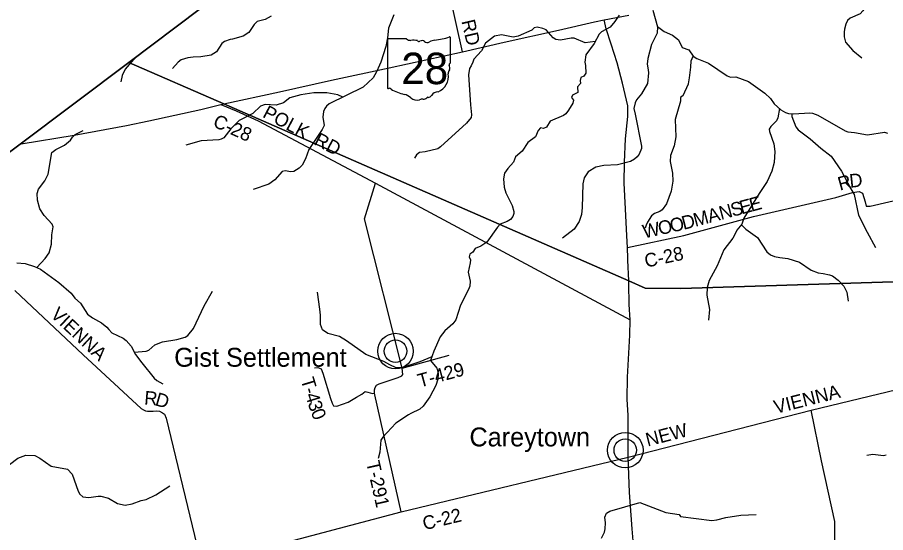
# Model space of a CAD drawing. Extents: x 1525783 to 1900577, y 218250 to 627376.
# Drawn here: x 1635582 to 1654768, y 477299 to 488683 of the extents above; entities that cross this region are included whole.
import ezdxf

# ---------------------------------------------------------------- set-up
doc = ezdxf.new("R2010")
doc.units = 0
for name, color, linetype in [('GM_X_Adjacent_County', 7, 'Continuous'), ('GM_X_County', 7, 'Continuous'), ('GM_X_County_Road', 7, 'Continuous'), ('GM_X_County_Road_Text', 7, 'Continuous'), ('GM_X_Minor_River', 7, 'Continuous'), ('GM_X_State_Location', 7, 'Continuous'), ('GM_X_State_Route', 7, 'Continuous'), ('GM_X_State_Shield', 7, 'Continuous'), ('GM_X_Township', 7, 'Continuous'), ('GM_X_Township_Road', 7, 'Continuous'), ('GM_X_Township_Road_Text', 7, 'Continuous'), ('GM_X_Unincorporated', 7, 'Continuous'), ('GM_X_Unincorporated_Location', 7, 'Continuous'), ('GM_X_Unincorporated_Text', 7, 'Continuous')]:
    doc.layers.add(name, color=color, linetype=linetype)

msp = doc.modelspace()

# ---------------------------------------------------------------- linework, layer by layer
at = {"layer": 'GM_X_Adjacent_County'}
msp.add_lwpolyline([(1655741, 500852), (1648788, 495779), (1648023, 495203), (1647133, 494533), (1640676, 489672), (1638042, 487688), (1635644, 485883), (1633819, 484508), (1633505, 484272), (1633248, 484078), (1631413, 482696), (1628958, 480847), (1628919, 480818), (1621997, 475474), (1621966, 475451), (1620523, 474378), (1618604, 472952), (1614700, 470050), (1612987, 468763), (1608261, 465210)], dxfattribs=at)
at = {"layer": 'GM_X_County'}
msp.add_lwpolyline([(1608261, 465210), (1612987, 468763), (1614700, 470050), (1618604, 472952), (1620523, 474378), (1621966, 475451), (1621997, 475474), (1628919, 480818), (1628958, 480847), (1631413, 482696), (1633248, 484078), (1633505, 484272), (1633819, 484508), (1635644, 485883), (1638042, 487688), (1640676, 489672), (1647133, 494533), (1648023, 495203), (1648788, 495779), (1655741, 500852)], dxfattribs=at)
at = {"layer": 'GM_X_County_Road'}
for points in [[(1645416, 487921), (1645125, 489246), (1645108, 489276), (1645061, 489300), (1644438, 489367), (1642740, 489501), (1640756, 489709)], [(1649075, 483320), (1649075, 483320), (1649074, 483353), (1649064, 483596), (1649053, 483859), (1649019, 484449), (1648988, 485019), (1648996, 485480), (1649018, 485996), (1649071, 486496), (1649073, 486730), (1648954, 487232), (1648836, 487680), (1648706, 488088), (1648596, 488427), (1648547, 488628)], [(1640078, 486757), (1640418, 486618), (1640901, 486396), (1643497, 485018), (1649122, 481998)], [(1649064, 483596), (1650312, 483864), (1651846, 484283), (1653671, 484705), (1654039, 484811), (1654180, 484838), (1654254, 484801), (1654315, 484608), (1654337, 484512), (1654425, 484509), (1655854, 484845)], [(1649250, 476046), (1649263, 476086), (1649261, 476233), (1649169, 477383), (1649106, 478183), (1649079, 478965), (1649077, 479889), (1649058, 480250), (1649065, 480735), (1649113, 481661), (1649122, 481998), (1649103, 482341), (1649097, 482796), (1649095, 482859), (1649075, 483320)], [(1635526, 482645), (1637038, 481230), (1638317, 480040), (1638368, 480010), (1638414, 479989), (1638454, 479980), (1638502, 479983), (1638584, 479985), (1638658, 479993), (1638720, 479981), (1638789, 479947), (1638833, 479918), (1638869, 479831), (1639649, 476593), (1640973, 476943), (1644065, 477759), (1649079, 478965)], [(1649079, 478965), (1653126, 480001), (1656087, 480722), (1656458, 480809), (1656836, 480896), (1658898, 481368), (1660429, 481681), (1660912, 481788)], [(1654831, 475429), (1654764, 476049), (1654740, 476272), (1654724, 476403), (1654707, 476523), (1654655, 476560), (1654036, 476485), (1653823, 476467), (1653718, 476463), (1653666, 476474), (1653650, 476552), (1653644, 477545), (1653349, 478886), (1653126, 480001)]]:
    msp.add_lwpolyline(points, dxfattribs=at)
at = {"layer": 'GM_X_Minor_River'}
for points in [[(1656199, 490672), (1656161, 490576), (1656099, 490515), (1656029, 490488), (1655834, 490491), (1655690, 490439), (1655264, 490140), (1655019, 489893), (1654863, 489689), (1654682, 489405), (1654551, 489247), (1654432, 489104), (1654267, 488824), (1654206, 488758), (1653981, 488668), (1653928, 488614), (1653889, 488535), (1653863, 488425), (1653850, 488355), (1653850, 488252), (1653885, 488135), (1654041, 487952), (1654241, 487785)], [(1641190, 488708), (1641059, 488632), (1640880, 488588), (1640815, 488525), (1640696, 488351), (1640570, 488265), (1640337, 488202), (1640281, 488191), (1640162, 488151), (1640101, 488108), (1639982, 487920), (1639861, 487851), (1639634, 487811), (1639464, 487806), (1639348, 487789), (1639205, 487745), (1639132, 487695), (1639012, 487556)], [(1643901, 488739), (1643780, 488445), (1643763, 488231), (1643726, 488039), (1643610, 487691), (1643583, 487625), (1643521, 487480), (1643441, 487347), (1643221, 487140), (1642846, 486958), (1642469, 486769), (1642410, 486724), (1642373, 486671), (1642346, 486605), (1642330, 486481), (1642363, 486292), (1642320, 486207), (1642020, 485761), (1641951, 485560), (1641873, 485419), (1641810, 485350), (1641692, 485276), (1641624, 485269), (1641501, 485293), (1641430, 485276), (1641271, 485096), (1641138, 484996), (1640793, 484877)], [(1648878, 488730), (1648784, 488589), (1648678, 488463), (1648492, 488363), (1648435, 488314), (1648330, 488106), (1648146, 487856), (1648121, 487692), (1648134, 487622), (1648147, 487448), (1648102, 487386), (1648034, 487353), (1648015, 487287), (1648025, 487219), (1647962, 487150), (1647966, 487024), (1647847, 486962), (1647828, 486910), (1647872, 486851), (1647853, 486789), (1647758, 486631), (1647701, 486553), (1647648, 486512), (1647354, 486389), (1647278, 486260), (1647207, 486225), (1647141, 486242), (1647088, 486183), (1647032, 486041), (1646860, 485916), (1646739, 485727), (1646593, 485604), (1646543, 485482), (1646422, 485346), (1646349, 485239), (1646321, 485113), (1646340, 484929), (1646378, 484804), (1646518, 484523), (1646550, 484397), (1646549, 484347), (1646532, 484281), (1646481, 484218), (1646408, 484173), (1646253, 484117), (1646188, 484046), (1645958, 483719), (1645825, 483629), (1645696, 483577), (1645650, 483494), (1645582, 483453), (1645563, 483389), (1645594, 483324), (1645591, 483258), (1645540, 483057), (1645590, 482858), (1645577, 482746), (1645550, 482672), (1645374, 482321), (1645269, 482000), (1645207, 481913), (1645029, 481755), (1644923, 481625), (1644785, 481311), (1644712, 481099), (1644850, 480931), (1644884, 480812), (1644876, 480690), (1644830, 480551), (1644700, 480297), (1644548, 480093), (1644473, 480028), (1644279, 479931), (1644227, 479904), (1643946, 479720), (1643655, 479410), (1643616, 479342), (1643595, 479078), (1643551, 478935)], [(1649627, 488844), (1649729, 488476), (1649717, 488336), (1649591, 488080), (1649510, 487777), (1649502, 487647), (1649520, 487522), (1649531, 487454), (1649503, 487224), (1649373, 486990), (1649263, 486861), (1649232, 486792), (1649206, 486668), (1649230, 486544), (1649371, 485837), (1649370, 485786), (1649324, 485657), (1649279, 485604), (1649216, 485553), (1649132, 485500), (1648840, 485422), (1648538, 485413), (1648365, 485372), (1648197, 485268), (1648107, 485135), (1648077, 485002), (1648062, 484479), (1648050, 484327), (1647996, 484174), (1647887, 484005), (1647631, 483805)], [(1648353, 488152), (1648132, 488121), (1647883, 488223), (1647817, 488224), (1647586, 488177), (1647480, 488193), (1647425, 488228), (1647267, 488404), (1647196, 488438), (1647068, 488464), (1647004, 488449), (1646949, 488403), (1646649, 488264), (1646540, 488244), (1646279, 488298), (1646126, 488264), (1645925, 488113), (1645837, 487946), (1645670, 487761), (1645649, 487695), (1645607, 487613), (1645574, 487550), (1645550, 487412), (1645596, 486749), (1645616, 486532), (1645609, 486470), (1645505, 486343), (1644934, 485822), (1644870, 485781), (1644594, 485709), (1644466, 485699), (1644401, 485646), (1644358, 485572)], [(1649727, 488484), (1649872, 488370), (1650056, 488289), (1650193, 488185), (1650274, 488017)], [(1650274, 488017), (1650421, 487962), (1650515, 487828), (1650593, 487771), (1650855, 487671), (1651270, 487389), (1651338, 487364), (1651457, 487368), (1651738, 487264), (1652100, 487009), (1652223, 486887), (1652302, 486770), (1652451, 486643), (1652558, 486582), (1652624, 486561), (1652733, 486553), (1653092, 486576), (1653152, 486568), (1653270, 486520), (1653872, 486179), (1653930, 486154), (1654084, 486138), (1654371, 486088), (1654741, 486147), (1654809, 486122)], [(1638192, 487800), (1637964, 487535), (1637900, 487399), (1637866, 487258)], [(1650296, 486959), (1650412, 487214), (1650432, 487350), (1650464, 487580), (1650470, 487724), (1650516, 487827)], [(1642772, 486921), (1642664, 486969), (1642419, 487014), (1642130, 487015), (1641847, 486971), (1641600, 486907), (1641466, 486797), (1641297, 486742), (1641061, 486759), (1640952, 486721), (1640782, 486559), (1640485, 486404), (1640296, 486221), (1640141, 486021), (1640084, 485994), (1640034, 485978), (1639645, 485958), (1639307, 485858)], [(1650296, 486959), (1650235, 486910), (1650234, 486832), (1650117, 486428), (1650131, 486045), (1650098, 485845), (1650017, 485632), (1650010, 485498), (1650058, 485239), (1650068, 485067), (1650032, 484841), (1649928, 484560), (1649831, 484428), (1649781, 484392), (1649664, 484352), (1649591, 484295), (1649503, 484158), (1649478, 484093), (1649457, 484027)], [(1652423, 486667), (1652388, 486464), (1652357, 486396), (1652231, 486275), (1652198, 486214), (1652201, 486163), (1652298, 485888), (1652321, 485717), (1652308, 485474), (1652253, 485283), (1652152, 485060), (1651975, 484793), (1651632, 484243), (1651592, 484111), (1651482, 483978), (1651424, 483855), (1651393, 483801), (1651195, 483545), (1651046, 483192), (1650872, 482868), (1650826, 482712), (1650820, 482548), (1650874, 482232), (1650854, 481992)], [(1652692, 486556), (1652694, 486494), (1652785, 486262), (1652834, 486195), (1653102, 485999), (1653339, 485795), (1653565, 485614), (1653793, 485284), (1653997, 484896), (1654071, 484771), (1654171, 484315), (1654357, 483939), (1654545, 483600)], [(1636014, 483157), (1636199, 483357), (1636281, 483480), (1636336, 483675), (1636341, 483879), (1636376, 484055), (1636349, 484111), (1636174, 484302), (1636078, 484450), (1636027, 484645), (1636021, 484795), (1636051, 484885), (1636190, 485073), (1636260, 485222), (1636344, 485698), (1636429, 485764), (1636623, 485861), (1636756, 485973), (1636799, 486039), (1636858, 486096), (1637036, 486185)], [(1651584, 484101), (1651679, 484005), (1651936, 483816), (1652140, 483500), (1652226, 483437), (1652309, 483400), (1652434, 483374), (1652606, 483355), (1652866, 483276), (1653125, 483096), (1653274, 483040), (1653391, 483022), (1653529, 482996), (1653591, 482969), (1653720, 482875), (1653847, 482745), (1653911, 482608), (1653938, 482411)], [(1635567, 483257), (1635751, 483242), (1635964, 483182), (1636093, 483116), (1636501, 482824), (1636769, 482587), (1636854, 482482), (1636980, 482372), (1637130, 482129), (1637241, 482041), (1637444, 481932), (1637558, 481840), (1637606, 481783), (1637671, 481714), (1637917, 481596), (1637986, 481545), (1638094, 481419), (1638190, 481231), (1638333, 481049), (1638608, 480708), (1638661, 480659), (1638798, 480585)], [(1638160, 481289), (1638431, 481306), (1638487, 481331), (1638623, 481447), (1638789, 481516), (1639108, 481567), (1639287, 481617), (1639349, 481652), (1639474, 481812), (1639708, 482309), (1639891, 482632)], [(1644742, 481186), (1644477, 481069), (1644075, 480939), (1643951, 480939), (1643816, 481009), (1643679, 481082), (1643279, 481234), (1642857, 481537), (1642702, 481631), (1642441, 481698), (1642322, 481776), (1642282, 481900), (1642281, 482105), (1642263, 482233), (1642211, 482612)], [(1635411, 478804), (1635593, 478941), (1635772, 479008), (1635966, 479001), (1636078, 478947), (1636329, 478767), (1636686, 478700), (1636793, 478588), (1636925, 478217), (1636964, 478147), (1637027, 478086), (1637161, 478073), (1637366, 478106), (1637426, 478105), (1637597, 478057), (1637798, 477945), (1637963, 477907), (1638122, 477938), (1638315, 478007), (1638426, 478034), (1638640, 478136), (1638951, 478334)], [(1654780, 479010), (1654719, 478999), (1654482, 479022), (1654356, 479002)], [(1648487, 477178), (1648555, 477309), (1648574, 477381), (1648578, 477517), (1648564, 477641), (1648599, 477729), (1648672, 477770), (1649340, 477961), (1649913, 477744), (1650207, 477700)], [(1650207, 477700), (1650239, 477654), (1650928, 477568), (1651041, 477579), (1651238, 477632), (1651570, 477688), (1651906, 477702)]]:
    msp.add_lwpolyline(points, dxfattribs=at)
at = {"layer": 'GM_X_State_Route'}
msp.add_lwpolyline([(1635667, 485887), (1636840, 486079), (1637997, 486297), (1638489, 486400), (1639633, 486647), (1640078, 486757), (1640142, 486770), (1641377, 487038), (1642526, 487298), (1643796, 487568), (1645416, 487921), (1646342, 488134), (1647536, 488397), (1648332, 488581), (1648547, 488628), (1649094, 488732)], dxfattribs=at)
at = {"layer": 'GM_X_State_Shield'}
for p, q in [((1643758, 488189), (1643758, 487132)), ((1644179, 488207), (1643771, 488207)), ((1645150, 487681), (1645150, 488233)), ((1645150, 487681), (1645150, 487681))]:
    msp.add_line(p, q, dxfattribs=at)
for centre, radius, start, end in [((1643774, 488191), 16.1, 98.1301, 188.1301), ((1644276, 488330), 156, 231.6195, 271.1119), ((1644328, 487614), 562, 80.4867, 94.9883), ((1644456, 488197), 45.1, 219.7921, 297.1024), ((1644522, 488075), 93.8, 54.4667, 119.1411), ((1644643, 488242), 113, 233.8562, 294.8282), ((1644842, 487884), 297, 97.3462, 120.7689), ((1644654, 489648), 1476, 275.8445, 288.9065), ((1645135, 488236), 15.5, 351.8621, 97.738), ((1645146, 487640), 24, 107.944, 210.337), ((1644994, 487570), 144, 340.033, 23.6496), ((1645133, 487679), 16.6, 289.6038, 7.7341), ((1644737, 487379), 369, 292.3089, 8.9858), ((1645205, 487449), 105, 136.8065, 186.9296), ((1643774, 487130), 16.3, 171.9584, 258.3066), ((1643776, 487238), 124, 267.339, 280.6039), ((1643802, 487071), 44.8, 29.7484, 93.2717), ((1644367, 488021), 1066, 240.4129, 257.1985), ((1644049, 486658), 334, 47.1842, 75.836), ((1644636, 487030), 119, 282.8732, 323.2771), ((1644892, 486836), 202, 94.4031, 142.5768), ((1644410, 487066), 212, 230.7004, 286.2918), ((1644532, 486701), 174, 85.6951, 111.2099), ((1644548, 486987), 113, 268.777, 315.5493), ((1644650, 486885), 31.8, 65.7517, 132.6484)]:
    msp.add_arc(centre, radius, start, end, dxfattribs=at)
at = {"layer": 'GM_X_Township'}
for points in [[(1656342, 482882), (1650243, 482694), (1649454, 482702), (1649095, 482859), (1640142, 486770), (1638042, 487688), (1640676, 489672), (1647133, 494533), (1648023, 495203), (1648788, 495779), (1655741, 500852)], [(1633819, 484508), (1635644, 485883), (1638042, 487688), (1640142, 486770), (1649095, 482859), (1649454, 482702), (1650243, 482694), (1656342, 482882)]]:
    msp.add_lwpolyline(points, dxfattribs=at)
at = {"layer": 'GM_X_Township_Road'}
for points in [[(1644065, 477759), (1643480, 480342), (1643473, 480383), (1643476, 480452), (1643490, 480504), (1643521, 480555), (1643574, 480588), (1643999, 480727), (1644076, 480763), (1644100, 480794), (1644088, 480936), (1643250, 484235), (1643497, 485018)], [(1644088, 480936), (1645125, 481220)], [(1642151, 480940), (1642225, 480944), (1642293, 480920), (1642334, 480825), (1642504, 480263), (1642535, 480162), (1642564, 480103), (1642642, 480093), (1642894, 480183), (1643077, 480288), (1643192, 480359), (1643271, 480415), (1643329, 480404), (1643430, 480375), (1643473, 480383)]]:
    msp.add_lwpolyline(points, dxfattribs=at)
at = {"layer": 'GM_X_Unincorporated'}
for centre, radius in [((1643937, 481309), 393), ((1643937, 481309), 249), ((1649015, 479120), 393), ((1649015, 479120), 249)]:
    msp.add_circle(centre, radius, dxfattribs=at)
at = {"layer": 'GM_X_Unincorporated_Location'}
for p, q in [((1643937, 481309), (1643937, 481309)), ((1649015, 479120), (1649015, 479120))]:
    msp.add_line(p, q, dxfattribs=at)

# ---------------------------------------------------------------- texts
at = {"layer": 'GM_X_County_Road_Text'}
for s, rotation, p in [('RD', 282.9573, (1645393, 488599)), ('POLK', 332.0211, (1640981, 486490)), ('C-28', 336.1396, (1639882, 486280)), ('RD', 332.1022, (1642116, 485887)), ('D', 6.1865, (1653983, 484917)), ('R', 15.5079, (1653759, 484853)), ('E', 15.0454, (1651582, 484328)), ('E', 15.0454, (1651799, 484386)), ('A', 15.0438, (1650876, 484138)), ('N', 15.0457, (1651131, 484207)), ('S', 15.044, (1651386, 484275)), ('D', 14.3884, (1650303, 483987)), ('M', 15.0424, (1650562, 484054)), ('W', 11.9328, (1649433, 483799)), ('O', 11.9445, (1649773, 483871)), ('O', 12.7675, (1650036, 483927)), ('C-28', 12.047, (1649474, 483152)), ('VIENNA', 316.9665, (1636295, 482089)), ('VIENNA', 14.0368, (1652341, 479922)), ('R', 355.4678, (1638378, 480132)), ('D', 344.0926, (1638608, 480115)), ('NEW', 14.3292, (1649508, 479200)), ('C-22', 13.4563, (1644576, 477351))]:
    msp.add_text(s, height=300, rotation=rotation, dxfattribs=at).set_placement(p)
at = {"layer": 'GM_X_State_Location'}
for s in ['s', 'r']:
    msp.add_text(s, height=1, dxfattribs=at).set_placement((1644438, 487590))
msp.add_text('28', height=1, rotation=0, dxfattribs=at).set_placement((1644186, 487518))
at = {"layer": 'GM_X_State_Shield'}
msp.add_text('28', height=696.1, dxfattribs=at).set_placement((1644065, 487207))
at = {"layer": 'GM_X_Township_Road_Text'}
for s, rotation, p in [('T-429', 15.3291, (1644474, 480502)), ('T', 286.6024, (1641839, 480679)), ('-', 286.683, (1641904, 480464)), ('4', 286.9899, (1641939, 480344)), ('3', 287.9346, (1641995, 480162)), ('0', 291.8464, (1642060, 479966)), ('T-291', 282.742, (1643287, 478852))]:
    msp.add_text(s, height=300, rotation=rotation, dxfattribs=at).set_placement(p)
at = {"layer": 'GM_X_Unincorporated_Text'}
for s, p in [('Gist Settlement', (1639047, 480964)), ('Careytown', (1645572, 479204))]:
    msp.add_text(s, height=417, rotation=0, dxfattribs=at).set_placement(p)

doc.saveas('drawing.dxf')
